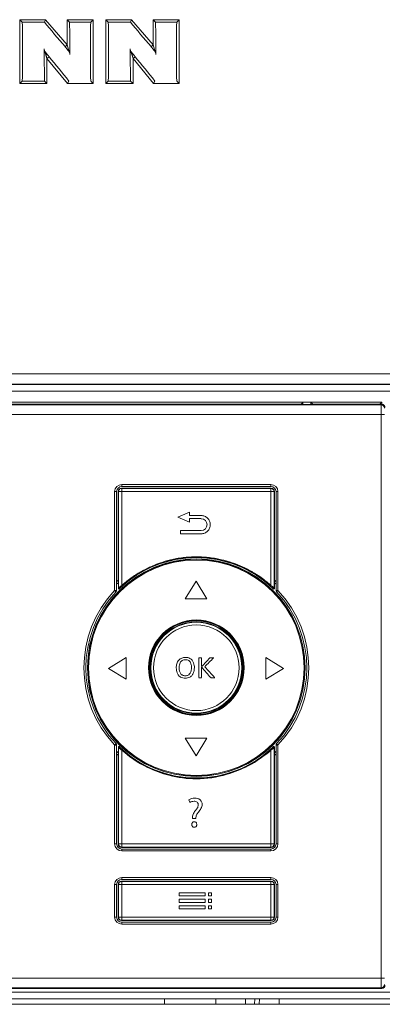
# Model space of a CAD drawing. Header units: millimetres. Extents: x 14365 to 105143, y -126377 to -22383.
# Tile 259 of 285: x 20429 to 20485, y -27335 to -27183. Entities that reach past the tile are written whole.
import ezdxf

# ---------------------------------------------------------------- set-up
doc = ezdxf.new("R2010")
doc.units = ezdxf.units.MM
doc.layers.add('UT_ZARIZENI - ZDROJ TEPLA', color=3, linetype='Continuous', lineweight=35)

msp = doc.modelspace()

# ---------------------------------------------------------------- linework, layer by layer
at = {"layer": 'UT_ZARIZENI - ZDROJ TEPLA', "lineweight": 13}
for p, q in [((20428.69, -27193.03), (20428.69, -27183.19)), ((20428.69, -27183.19), (20432.64, -27183.19)), ((20429.06, -27183.56), (20428.69, -27183.19)), ((20429.06, -27183.56), (20432.47, -27183.56)), ((20432.47, -27183.56), (20432.64, -27183.19)), ((20432.64, -27183.19), (20435.97, -27187.08)), ((20435.97, -27187.08), (20435.97, -27183.19)), ((20435.97, -27183.19), (20439.98, -27183.19)), ((20436.35, -27183.56), (20435.97, -27183.19)), ((20436.35, -27183.56), (20439.61, -27183.56)), ((20439.98, -27183.19), (20439.61, -27183.56)), ((20439.98, -27183.19), (20439.99, -27193.03)), ((20441.96, -27193.04), (20441.96, -27183.19)), ((20441.96, -27183.19), (20445.91, -27183.19)), ((20442.33, -27183.57), (20441.96, -27183.19)), ((20442.33, -27183.57), (20445.74, -27183.57)), ((20445.74, -27183.57), (20445.91, -27183.19)), ((20445.91, -27183.19), (20449.24, -27187.08)), ((20449.24, -27187.08), (20449.24, -27183.19)), ((20449.24, -27183.19), (20453.25, -27183.19)), ((20449.62, -27183.57), (20449.24, -27183.19)), ((20449.62, -27183.57), (20452.88, -27183.57)), ((20453.25, -27183.19), (20452.88, -27183.57)), ((20453.25, -27183.19), (20453.25, -27193.04)), ((20435.65, -27187.36), (20435.97, -27187.08)), ((20435.97, -27187.08), (20436.36, -27188.29)), ((20448.92, -27187.36), (20449.24, -27187.08)), ((20449.24, -27187.08), (20449.63, -27188.29)), ((20432.87, -27189.18), (20432.49, -27187.93)), ((20432.64, -27188.23), (20432.87, -27189.18)), ((20433.2, -27188.91), (20432.87, -27189.18)), ((20436.05, -27193.04), (20432.87, -27189.18)), ((20432.87, -27189.18), (20432.87, -27193.03)), ((20446.14, -27189.18), (20445.76, -27187.93)), ((20445.91, -27188.23), (20446.14, -27189.18)), ((20446.47, -27188.91), (20446.14, -27189.18)), ((20449.32, -27193.04), (20446.14, -27189.18)), ((20446.14, -27189.18), (20446.14, -27193.04)), ((20429.06, -27192.66), (20428.69, -27193.03)), ((20432.87, -27193.03), (20428.69, -27193.03)), ((20432.5, -27192.66), (20429.06, -27192.66)), ((20432.5, -27192.66), (20432.87, -27193.03)), ((20436.23, -27192.66), (20436.05, -27193.04)), ((20439.99, -27193.03), (20436.05, -27193.04)), ((20439.62, -27192.66), (20439.99, -27193.03)), ((20442.33, -27192.66), (20441.96, -27193.04)), ((20446.14, -27193.04), (20441.96, -27193.04)), ((20445.77, -27192.66), (20442.33, -27192.66)), ((20445.77, -27192.66), (20446.14, -27193.04)), ((20449.5, -27192.66), (20449.32, -27193.04)), ((20453.25, -27193.04), (20449.32, -27193.04)), ((20452.89, -27192.66), (20453.25, -27193.04)), ((20181.76, -27237.87), (20628.16, -27237.87)), ((20628.14, -27239.47), (20181.78, -27239.47)), ((20565.66, -27239.56), (20244.26, -27239.56)), ((20244.26, -27240.56), (20565.66, -27240.56)), ((20484.52, -27242.27), (20405.56, -27242.27)), ((20472.08, -27242.56), (20472.36, -27242.28)), ((20472.35, -27242.61), (20472.36, -27242.28)), ((20472.36, -27242.28), (20473.58, -27242.28)), ((20473.58, -27242.28), (20473.6, -27242.61)), ((20473.58, -27242.28), (20473.87, -27242.56)), ((20484.52, -27242.27), (20484.23, -27242.56)), ((20484.52, -27242.61), (20484.52, -27242.27)), ((20325.4, -27242.69), (20484.44, -27242.69)), ((20484.52, -27242.61), (20405.56, -27242.61)), ((20405.86, -27242.56), (20472.08, -27242.56)), ((20472.08, -27242.56), (20472.08, -27242.61)), ((20473.87, -27242.61), (20473.87, -27242.56)), ((20473.87, -27242.56), (20484.23, -27242.56)), ((20484.23, -27242.56), (20484.23, -27242.61)), ((20484.44, -27242.69), (20484.52, -27242.61)), ((20484.52, -27242.61), (20484.52, -27242.61)), ((20484.43, -27244.19), (20325.42, -27244.19)), ((20484.43, -27331.23), (20484.43, -27244.19)), ((20443.31, -27271.37), (20443.31, -27256.09)), ((20443.61, -27256.09), (20443.61, -27271.37)), ((20443.87, -27256.05), (20443.91, -27256.08)), ((20443.87, -27256.05), (20443.87, -27269.75)), ((20443.91, -27256.08), (20443.91, -27270.96)), ((20444.41, -27255.58), (20444.37, -27255.55)), ((20467.45, -27255.55), (20444.37, -27255.55)), ((20467.42, -27255.58), (20444.4, -27255.58)), ((20444.41, -27254.99), (20467.41, -27254.99)), ((20467.41, -27255.29), (20444.41, -27255.29)), ((20467.42, -27256.08), (20444.41, -27256.08)), ((20444.41, -27256.08), (20444.41, -27270.58)), ((20458.89, -27255.58), (20458.89, -27255.58)), ((20458.97, -27255.58), (20458.97, -27255.58)), ((20459.92, -27255.58), (20459.92, -27255.58)), ((20459.99, -27255.58), (20459.99, -27255.58)), ((20467.45, -27255.55), (20467.42, -27255.58)), ((20467.42, -27270.58), (20467.42, -27256.08)), ((20467.92, -27256.08), (20467.95, -27256.05)), ((20467.92, -27270.96), (20467.92, -27256.08)), ((20467.95, -27269.75), (20467.95, -27256.05)), ((20468.21, -27271.37), (20468.21, -27256.09)), ((20468.51, -27256.09), (20468.51, -27271.37)), ((20453.06, -27260.02), (20454.85, -27259.24)), ((20454.85, -27260.8), (20453.06, -27260.02)), ((20454.85, -27259.24), (20454.85, -27259.78)), ((20454.85, -27259.78), (20456.65, -27259.78)), ((20456.65, -27260.26), (20454.85, -27260.26)), ((20454.85, -27260.26), (20454.85, -27260.8)), ((20453.49, -27262.11), (20456.65, -27262.11)), ((20453.49, -27262.59), (20453.49, -27262.11)), ((20456.65, -27262.59), (20453.49, -27262.59)), ((20458.89, -27266.81), (20458.89, -27266.81)), ((20458.97, -27266.82), (20458.97, -27266.82)), ((20459.92, -27267.03), (20459.92, -27267.03)), ((20459.99, -27267.05), (20459.99, -27267.05)), ((20443.88, -27269.75), (20443.87, -27269.75)), ((20443.88, -27271.03), (20443.88, -27269.75)), ((20467.95, -27269.75), (20467.95, -27271.03)), ((20467.95, -27269.75), (20467.95, -27269.75)), ((20443.91, -27270.96), (20443.88, -27271.03)), ((20454.18, -27272.62), (20455.86, -27269.91)), ((20455.86, -27269.91), (20457.53, -27272.62)), ((20467.95, -27271.03), (20467.92, -27270.96)), ((20457.53, -27272.62), (20454.18, -27272.62)), ((20442.59, -27273.14), (20442.59, -27273.14)), ((20469.24, -27273.14), (20469.24, -27273.14)), ((20441.28, -27275.14), (20441.28, -27275.14)), ((20470.55, -27275.14), (20470.55, -27275.14)), ((20442.37, -27283.39), (20445.08, -27281.72)), ((20445.08, -27281.72), (20445.08, -27285.06)), ((20466.63, -27281.72), (20469.34, -27283.39)), ((20466.63, -27285.06), (20466.63, -27281.72)), ((20445.08, -27285.06), (20442.37, -27283.39)), ((20469.34, -27283.39), (20466.63, -27285.06)), ((20441.28, -27291.45), (20441.28, -27291.45)), ((20470.55, -27291.45), (20470.55, -27291.45)), ((20442.59, -27293.45), (20442.59, -27293.45)), ((20469.24, -27293.45), (20469.24, -27293.45)), ((20443.31, -27310.49), (20443.31, -27295.22)), ((20443.61, -27295.22), (20443.61, -27310.49)), ((20443.88, -27295.56), (20443.91, -27295.63)), ((20443.88, -27295.56), (20443.88, -27296.83)), ((20443.91, -27295.63), (20443.91, -27310.51)), ((20454.18, -27294.17), (20457.53, -27294.17)), ((20455.86, -27296.88), (20454.18, -27294.17)), ((20457.53, -27294.17), (20455.86, -27296.88)), ((20467.78, -27295.49), (20467.75, -27295.56)), ((20467.92, -27295.63), (20467.95, -27295.56)), ((20467.92, -27310.51), (20467.92, -27295.63)), ((20467.95, -27296.83), (20467.95, -27295.56)), ((20468.21, -27310.49), (20468.21, -27295.22)), ((20468.51, -27295.22), (20468.51, -27310.49)), ((20443.87, -27296.83), (20443.88, -27296.83)), ((20443.87, -27296.83), (20443.87, -27310.54)), ((20444.41, -27296.01), (20444.41, -27310.51)), ((20467.42, -27310.51), (20467.42, -27296.01)), ((20467.95, -27310.54), (20467.95, -27296.83)), ((20467.95, -27296.83), (20467.95, -27296.83)), ((20458.89, -27299.78), (20458.89, -27299.78)), ((20458.97, -27299.77), (20458.97, -27299.77)), ((20459.92, -27299.56), (20459.92, -27299.56)), ((20459.99, -27299.54), (20459.99, -27299.54)), ((20454.9, -27304.11), (20454.74, -27303.69)), ((20455.85, -27306.55), (20455.33, -27306.55)), ((20443.91, -27310.51), (20443.87, -27310.54)), ((20444.41, -27310.51), (20467.42, -27310.51)), ((20467.95, -27310.54), (20467.92, -27310.51)), ((20444.37, -27311.04), (20467.45, -27311.04)), ((20444.4, -27311.01), (20467.42, -27311.01)), ((20444.41, -27311.29), (20467.41, -27311.29)), ((20467.41, -27311.59), (20444.41, -27311.59)), ((20467.45, -27311.04), (20467.42, -27311.01)), ((20443.31, -27321.79), (20443.31, -27316.79)), ((20443.61, -27316.79), (20443.61, -27321.79)), ((20443.87, -27316.75), (20443.91, -27316.78)), ((20443.87, -27316.75), (20443.87, -27321.83)), ((20443.91, -27316.78), (20443.91, -27321.8)), ((20467.45, -27316.25), (20444.37, -27316.25)), ((20444.37, -27316.25), (20444.41, -27316.28)), ((20467.43, -27316.28), (20444.4, -27316.28)), ((20444.41, -27315.69), (20467.41, -27315.69)), ((20467.41, -27315.99), (20444.41, -27315.99)), ((20444.41, -27316.78), (20444.41, -27321.8)), ((20467.42, -27316.78), (20444.41, -27316.78)), ((20467.42, -27321.8), (20467.42, -27316.78)), ((20467.95, -27316.75), (20467.92, -27316.78)), ((20467.92, -27321.8), (20467.92, -27316.78)), ((20467.95, -27321.83), (20467.95, -27316.75)), ((20468.21, -27321.79), (20468.21, -27316.79)), ((20468.51, -27316.79), (20468.51, -27321.79)), ((20453.27, -27318.52), (20453.27, -27318.04)), ((20453.27, -27318.04), (20457.27, -27318.04)), ((20457.27, -27318.04), (20457.27, -27318.52)), ((20457.77, -27318.52), (20457.77, -27318.04)), ((20457.77, -27318.04), (20458.27, -27318.04)), ((20458.27, -27318.04), (20458.27, -27318.52)), ((20457.27, -27318.52), (20453.27, -27318.52)), ((20453.27, -27319.53), (20453.27, -27319.05)), ((20453.27, -27319.05), (20457.27, -27319.05)), ((20457.27, -27319.53), (20453.27, -27319.53)), ((20457.27, -27319.05), (20457.27, -27319.53)), ((20458.27, -27318.52), (20457.77, -27318.52)), ((20457.77, -27319.53), (20457.77, -27319.05)), ((20457.77, -27319.05), (20458.27, -27319.05)), ((20458.27, -27319.53), (20457.77, -27319.53)), ((20458.27, -27319.05), (20458.27, -27319.53)), ((20453.27, -27320.52), (20453.27, -27320.04)), ((20453.27, -27320.04), (20457.27, -27320.04)), ((20457.27, -27320.52), (20453.27, -27320.52)), ((20457.27, -27320.04), (20457.27, -27320.52)), ((20457.77, -27320.52), (20457.77, -27320.04)), ((20457.77, -27320.04), (20458.27, -27320.04)), ((20458.27, -27320.52), (20457.77, -27320.52)), ((20458.27, -27320.04), (20458.27, -27320.52)), ((20443.91, -27321.8), (20443.87, -27321.83)), ((20444.37, -27322.33), (20444.41, -27322.3)), ((20444.37, -27322.33), (20467.45, -27322.33)), ((20444.41, -27321.8), (20467.42, -27321.8)), ((20444.41, -27322.3), (20467.42, -27322.3)), ((20444.41, -27322.59), (20467.41, -27322.59)), ((20467.41, -27322.89), (20444.41, -27322.89)), ((20467.45, -27322.33), (20467.42, -27322.3)), ((20467.89, -27321.98), (20467.89, -27321.98)), ((20467.95, -27321.83), (20467.92, -27321.8)), ((20325.42, -27331.23), (20484.43, -27331.23)), ((20565.66, -27333.42), (20244.26, -27333.42)), ((20484.52, -27332.81), (20325.32, -27332.81)), ((20484.44, -27332.73), (20325.4, -27332.73)), ((20484.52, -27332.81), (20484.44, -27332.73)), ((20244.26, -27334.42), (20565.66, -27334.42)), ((20451.01, -27335.27), (20451, -27334.42)), ((20458.91, -27334.42), (20458.9, -27335.27)), ((20463.5, -27334.42), (20463.52, -27335.27)), ((20464.92, -27334.42), (20464.9, -27335.27)), ((20465.64, -27334.42), (20465.63, -27335.27)), ((20468.71, -27334.42), (20468.68, -27335.27)), ((20627.92, -27335.27), (20181.96, -27335.27))]:
    msp.add_line(p, q, dxfattribs=at)
for radius in [16.8, 16.75, 16.64, 7.38, 7.3, 7.24, 7.1, 7.02, 6.61]:
    msp.add_circle((20455.91, -27283.29), radius, dxfattribs=at)
for centre, radius, start, end in [((20484.44, -27243.19), 0.5, 0.0102, 90), ((20444.41, -27256.09), 1.1, 90, 180), ((20444.41, -27256.09), 0.8, 90, 180), ((20467.41, -27256.09), 1.1, 0, 90), ((20467.41, -27256.09), 0.8, 0, 90), ((20456.65, -27261.19), 0.924, 0.0567, 89.9411), ((20456.65, -27261.18), 0.924, 270.0603, 359.9419), ((20455.91, -27283.29), 17.01, 45.7588, 134.241), ((20455.91, -27283.29), 17.05, 47.846, 132.154), ((20455.91, -27283.25), 18.08, 131.7436, 132.8566), ((20455.91, -27283.25), 18.08, 47.1431, 48.2564), ((20455.91, -27283.29), 17.82, 132.5064, 133.6581), ((20455.91, -27283.29), 17.82, 46.3416, 47.4935), ((20455.91, -27283.29), 17.35, 136.5708, 223.4292), ((20455.91, -27283.29), 17.05, 136.5708, 223.4292), ((20443.31, -27271.37), 0.3, 316.5708, 0), ((20468.51, -27271.37), 0.3, 180, 223.4292), ((20455.91, -27283.29), 17.05, 316.5708, 43.4292), ((20455.91, -27283.29), 17.35, 316.5708, 43.4292), ((20443.31, -27295.22), 0.3, 0, 43.4292), ((20455.91, -27283.3), 17.01, 225.7588, 314.2412), ((20468.51, -27295.22), 0.3, 136.5708, 180), ((20455.91, -27283.29), 17.82, 226.3419, 227.4936), ((20455.91, -27283.34), 18.08, 227.1434, 228.2564), ((20455.91, -27283.29), 17.82, 312.5065, 313.6584), ((20455.91, -27283.34), 18.08, 311.7436, 312.8569), ((20444.41, -27310.49), 1.1, 180, 270), ((20444.41, -27310.49), 0.8, 180, 270), ((20467.41, -27310.49), 1.1, 270, 0), ((20467.41, -27310.49), 0.8, 270, 0), ((20444.41, -27316.79), 1.1, 90, 180), ((20444.41, -27316.79), 0.8, 90, 180), ((20467.41, -27316.79), 1.1, 0, 90), ((20467.41, -27316.79), 0.8, 0, 90), ((20444.41, -27321.79), 1.1, 180, 270), ((20444.41, -27321.79), 0.8, 180, 270), ((20467.41, -27321.79), 1.1, 270, 0), ((20467.41, -27321.79), 0.8, 270, 0), ((20484.44, -27332.23), 0.5, 270, 359.9898)]:
    msp.add_arc(centre, radius, start, end, dxfattribs=at)
for centre, major_axis, ratio, start_param, end_param in [((20415.18, -27188.11), (0, -52), 0.267949, 1.483228, 1.658346), ((20454.65, -27188.11), (-47.14, 51.16), 0.197177, 1.30352, 1.376542), ((20422.47, -27188.11), (0, 52), 0.267949, 4.703936, 4.799939), ((20453.28, -27188.11), (0.04, -52), 0.263862, 4.624642, 4.799768), ((20428.45, -27188.11), (0, -52), 0.267949, 1.483228, 1.658346), ((20467.92, -27188.11), (-47.14, 51.16), 0.197177, 1.30352, 1.376542), ((20435.74, -27188.11), (0, 52), 0.267949, 4.703936, 4.799939), ((20466.55, -27188.11), (0.04, -52), 0.263862, 4.624642, 4.799768), ((20446.38, -27188.11), (0, -52), 0.267949, 4.703898, 4.799962), ((20459.65, -27188.11), (0, -52), 0.267949, 4.703898, 4.799962), ((20414.48, -27188.11), (-45.41, 51.2), 0.200559, 4.520951, 4.534076), ((20414.48, -27188.11), (-45.41, 51.2), 0.200577, 4.448728, 4.520936), ((20427.75, -27188.11), (-45.41, 51.2), 0.200559, 4.520951, 4.534076), ((20427.75, -27188.11), (-45.41, 51.2), 0.200577, 4.448728, 4.520936), ((20484.52, -27243.11), (0.354, 0.354), 0.999822, 5.497876, 7.068495), ((20484.43, -27244.19), (0.5, 0), 0.00001, 6.086984, 7.853981), ((20443.31, -27256.09), (0.3, 0), 0.00001, 0.038419, 1.590019), ((20444.37, -27256.05), (0.354, -0.354), 0.999695, 2.356402, 3.926809), ((20444.41, -27256.08), (-0.5, 0), 0.00001, 4.685104, 6.211256), ((20444.41, -27254.99), (0, -0.3), 0.00001, 6.282922, 7.85385), ((20467.41, -27254.99), (0, -0.3), 0.00001, 6.282922, 7.85385), ((20467.42, -27256.08), (0, 0.5), 0.00001, 4.712255, 6.282894), ((20467.42, -27256.08), (0.5, 0), 0.00001, 6.090961, 7.853981), ((20467.45, -27256.05), (0.354, 0.354), 0.999695, 5.49794, 7.068394), ((20468.51, -27256.09), (-0.3, 0), 0.00001, 4.681894, 6.222312), ((20443.98, -27271.03), (0.0388, 0.0922), 0.998999, 1.968012, 4.311524), ((20444.01, -27270.96), (-0.1, 0), 0.999308, 0, 2.338118), ((20444.41, -27270.58), (0.0671, -0.0741), 0.00001, 0.018376, 1.570796), ((20467.42, -27270.58), (-0.0671, -0.0741), 0.00001, 0.018654, 1.571399), ((20467.82, -27270.96), (-0.0695, -0.0719), 0.999308, 0, 2.338118), ((20467.85, -27271.03), (-0.0392, 0.092), 0.998999, 1.966612, 4.309357), ((20443.31, -27271.37), (0.3, 0), 0.00001, 0.038419, 1.590019), ((20443.31, -27271.37), (0.218, -0.206), 0.00001, 0.001094, 1.570796), ((20468.51, -27271.37), (-0.3, 0), 0.00001, 4.681894, 6.222312), ((20468.51, -27271.37), (-0.218, -0.206), 0.00001, 6.282819, 7.8538), ((20455.91, -27281.77), (34.97, 0), 0.00001, 1.547342, 1.559378), ((20456.31, -27283.29), (0, 35), 0.00001, 4.668859, 4.755984), ((20456.31, -27283.29), (0, 35.35), 0.00001, 4.669291, 4.755553), ((20456.25, -27283.61), (24.14, 25.34), 0.00001, 4.732427, 4.785131), ((20456.73, -27283.29), (0, -34.99), 0.00001, 1.576262, 1.614398), ((20456.48, -27283.86), (-24.74, -24.74), 0.00001, 1.600366, 1.655581), ((20455.91, -27281.77), (34.97, 0), 0.00001, 1.494207, 1.510853), ((20456.73, -27283.29), (0, -34.99), 0.00001, 1.527256, 1.573486), ((20456.43, -27282.85), (-22.96, 26.41), 0.00001, 4.637832, 4.699126), ((20456.43, -27282.85), (-23.19, 26.68), 0.00001, 4.638574, 4.699258), ((20456.72, -27282.57), (23.36, -26.04), 0.00001, 1.484574, 1.549395), ((20455.91, -27284.82), (-34.97, 0), 0.00001, 4.689062, 4.701022), ((20455.91, -27284.82), (-34.97, 0), 0.00001, 4.631212, 4.648286), ((20443.31, -27295.22), (0.218, 0.206), 0.00001, 4.712389, 6.283885), ((20443.31, -27295.22), (0.3, 0), 0.00001, 6.269875, 7.853981), ((20443.98, -27295.56), (-0.0391, 0.0921), 0.998998, 5.109869, 7.452267), ((20444.01, -27295.63), (0.0694, 0.0719), 0.999307, 0, 2.338016), ((20467.82, -27295.63), (0.1, 0), 0.999308, 0, 2.338118), ((20467.85, -27295.56), (0.0389, 0.0922), 0.998999, 5.112101, 7.454408), ((20468.51, -27295.22), (-0.3, 0), 0.00001, 4.712389, 6.235581), ((20468.51, -27295.22), (-0.218, 0.206), 0.00001, 4.711695, 6.2818), ((20444.41, -27296.01), (0.0671, 0.0741), 0.00001, 4.712264, 6.26549), ((20467.42, -27296.01), (-0.0671, 0.0741), 0.00001, 4.712314, 6.265576), ((20443.31, -27310.49), (0.3, 0), 0.00001, 6.269875, 7.853981), ((20444.37, -27310.54), (0.354, 0.354), 0.999695, 2.356334, 3.926789), ((20444.41, -27310.51), (-0.5, 0), 0.00001, 4.712388, 6.217375), ((20467.42, -27310.51), (0.5, 0), 0.00001, 0.161623, 1.643733), ((20467.42, -27310.51), (0, -0.5), 0.00001, 0.017899, 1.571019), ((20467.45, -27310.54), (0.354, -0.354), 0.999695, 5.497976, 7.068423), ((20468.51, -27310.49), (-0.3, 0), 0.00001, 4.712389, 6.235581), ((20444.41, -27311.59), (0, 0.3), 0.00001, 4.712389, 6.28323), ((20467.41, -27311.59), (0, 0.3), 0.00001, 4.712389, 6.28323), ((20443.31, -27316.79), (0.3, 0), 0.00001, 0.038419, 1.590019), ((20444.37, -27316.75), (0.354, -0.354), 0.999695, 2.356402, 3.926809), ((20444.41, -27316.78), (-0.5, 0), 0.00001, 4.597927, 6.042978), ((20444.41, -27315.69), (0, -0.3), 0.00001, 0.000278, 1.570935), ((20444.41, -27316.78), (0, 0.5), 0.00001, 4.712265, 6.265486), ((20467.41, -27315.69), (0, -0.3), 0.00001, 0.000278, 1.570935), ((20467.42, -27316.78), (0.5, 0), 0.00001, 0.02655, 1.575345), ((20467.45, -27316.75), (0.354, 0.354), 0.999695, 5.497937, 7.068394), ((20468.51, -27316.79), (-0.3, 0), 0.00001, 4.712389, 6.235581), ((20443.31, -27321.79), (0.3, 0), 0.00001, 0.038419, 1.590019), ((20444.37, -27321.83), (0.354, 0.354), 0.999695, 2.356396, 3.926809), ((20444.41, -27321.8), (0, -0.5), 0.000022, 4.712388, 6.265777), ((20444.41, -27322.89), (0, 0.3), 0.00001, 4.712389, 6.28431), ((20467.42, -27321.8), (0.5, 0), 0.00001, 0.071929, 1.598087), ((20467.41, -27322.89), (0, 0.3), 0.00001, 4.712389, 6.28431), ((20467.42, -27321.8), (0, -0.5), 0.00001, 0.018144, 1.571142), ((20467.45, -27321.83), (0.354, -0.354), 0.999695, 5.497976, 7.068425), ((20468.51, -27321.79), (-0.3, 0), 0.00001, 4.712389, 6.235581), ((20484.43, -27331.23), (0.5, 0), 0.00001, 6.086984, 7.853981), ((20484.52, -27332.31), (0.354, -0.354), 0.999822, 5.497876, 7.068495)]:
    msp.add_ellipse(centre, major_axis=major_axis, ratio=ratio, start_param=start_param, end_param=end_param, dxfattribs=at)
for points, knots in [([(20432.44, -27187.67), (20432.45, -27187.75), (20432.46, -27187.82), (20432.49, -27187.95), (20432.51, -27188.03), (20432.56, -27188.11)], [-0.0727436, -0.0727436, -0.0727436, -0.0727436, -0.02963979, -0.02963979, -0.000001, -0.000001, -0.000001, -0.000001]), ([(20436.28, -27188.11), (20436.23, -27188.03), (20436.19, -27188), (20435.86, -27187.61), (20435.76, -27187.48), (20435.65, -27187.36)], [-0.154109, -0.154109, -0.154109, -0.154109, -0.0491904, -0.0491904, 0, 0, 0, 0]), ([(20445.71, -27187.67), (20445.72, -27187.75), (20445.73, -27187.83), (20445.76, -27187.95), (20445.78, -27188.03), (20445.83, -27188.11)], [-0.0727436, -0.0727436, -0.0727436, -0.0727436, -0.02963979, -0.02963979, -0.000001, -0.000001, -0.000001, -0.000001]), ([(20449.55, -27188.11), (20449.5, -27188.04), (20449.46, -27188), (20449.13, -27187.61), (20449.03, -27187.48), (20448.92, -27187.36)], [-0.1541091, -0.1541091, -0.1541091, -0.1541091, -0.0491904, -0.0491904, 0, 0, 0, 0]), ([(20432.56, -27188.11), (20432.57, -27188.13), (20432.59, -27188.15), (20432.61, -27188.19), (20432.63, -27188.21), (20432.64, -27188.23)], [-0.01416974, -0.01416974, -0.01416974, -0.01416974, -0.00708783, -0.00708783, -0.00000218, -0.00000218, -0.00000218, -0.00000218]), ([(20436.4, -27188.55), (20436.4, -27188.47), (20436.39, -27188.4), (20436.35, -27188.25), (20436.32, -27188.18), (20436.28, -27188.11)], [-0.04651808, -0.04651808, -0.04651808, -0.04651808, -0.02329044, -0.02329044, -0.00000161, -0.00000161, -0.00000161, -0.00000161]), ([(20445.83, -27188.11), (20445.84, -27188.13), (20445.86, -27188.15), (20445.88, -27188.19), (20445.9, -27188.21), (20445.91, -27188.23)], [-0.01416974, -0.01416974, -0.01416974, -0.01416974, -0.00708783, -0.00708783, -0.00000218, -0.00000218, -0.00000218, -0.00000218]), ([(20449.67, -27188.55), (20449.67, -27188.48), (20449.66, -27188.4), (20449.62, -27188.25), (20449.59, -27188.18), (20449.55, -27188.11)], [-0.04651808, -0.04651808, -0.04651808, -0.04651808, -0.02329044, -0.02329044, -0.00000161, -0.00000161, -0.00000161, -0.00000161]), ([(20484.43, -27244.19), (20484.43, -27243.9), (20484.43, -27243.56), (20484.43, -27243.25), (20484.43, -27243.21), (20484.43, -27243.17), (20484.44, -27243.13), (20484.44, -27242.88), (20484.44, -27242.69), (20484.44, -27242.69)], [0, 0, 0, 0, 0.5, 0.5, 0.5, 0.565586, 0.565586, 0.565586, 1, 1, 1, 1]), ([(20444.4, -27255.58), (20444.4, -27255.58), (20444.4, -27255.58), (20444.4, -27255.58), (20444.39, -27255.58), (20444.35, -27255.58), (20444.31, -27255.59), (20444.27, -27255.6), (20444.23, -27255.61), (20444.21, -27255.62), (20444.18, -27255.63), (20444.08, -27255.7), (20444.05, -27255.73), (20444, -27255.78), (20443.91, -27255.91), (20443.91, -27256.08)], [0, 0, 0, 0, 0.024056, 0.024056, 0.024056, 0.137893, 0.137893, 0.137893, 0.25, 0.25, 0.25, 0.5, 0.5, 0.5, 1, 1, 1, 1]), ([(20444.41, -27256.08), (20444.41, -27256), (20444.41, -27255.93), (20444.41, -27255.87), (20444.41, -27255.81), (20444.41, -27255.79), (20444.41, -27255.73), (20444.41, -27255.67), (20444.41, -27255.65), (20444.41, -27255.62), (20444.41, -27255.62), (20444.41, -27255.62), (20444.41, -27255.62), (20444.41, -27255.6), (20444.41, -27255.6), (20444.41, -27255.59), (20444.41, -27255.59), (20444.41, -27255.58), (20444.41, -27255.58), (20444.41, -27255.58), (20444.41, -27255.58), (20444.41, -27255.58)], [0, 0, 0, 0, 0.25, 0.25, 0.25, 0.5, 0.5, 0.5, 0.75, 0.75, 0.75, 0.7619174, 0.7619174, 0.7619174, 0.875, 0.875, 0.875, 0.9241415, 0.9241415, 0.9241415, 0.9620708, 0.9620708, 0.9620708, 0.9620708]), ([(20467.92, -27256.08), (20467.92, -27255.99), (20467.9, -27255.91), (20467.87, -27255.85), (20467.84, -27255.79), (20467.82, -27255.77), (20467.78, -27255.73), (20467.68, -27255.63), (20467.55, -27255.58), (20467.42, -27255.58)], [0, 0, 0, 0, 0.25, 0.25, 0.25, 0.5, 0.5, 0.5, 0.9999999, 0.9999999, 0.9999999, 0.9999999]), ([(20467.42, -27270.58), (20467.41, -27270.56), (20467.39, -27270.54), (20467.36, -27270.52), (20467.3, -27270.46), (20467.21, -27270.39), (20467.1, -27270.29), (20467.02, -27270.22), (20466.91, -27270.13), (20466.79, -27270.03), (20466.43, -27269.74), (20465.91, -27269.34), (20465.19, -27268.88), (20465.01, -27268.76), (20464.81, -27268.64), (20464.6, -27268.52), (20464.39, -27268.4), (20464.3, -27268.35), (20464.17, -27268.28), (20463.91, -27268.14), (20463.65, -27268), (20463.4, -27267.88), (20462.89, -27267.64), (20462.41, -27267.43), (20461.96, -27267.26), (20461.73, -27267.18), (20461.51, -27267.1), (20461.31, -27267.03), (20461.1, -27266.96), (20460.98, -27266.93), (20460.8, -27266.87), (20460.43, -27266.76), (20459.97, -27266.63), (20459.4, -27266.51), (20459.11, -27266.45), (20458.8, -27266.39), (20458.46, -27266.34), (20458.12, -27266.29), (20457.73, -27266.24), (20457.48, -27266.22), (20456.97, -27266.17), (20456.46, -27266.14), (20455.94, -27266.14), (20455.42, -27266.14), (20454.89, -27266.16), (20454.36, -27266.22), (20454.1, -27266.24), (20453.72, -27266.29), (20453.37, -27266.34), (20453.03, -27266.39), (20452.71, -27266.45), (20452.4, -27266.52), (20451.16, -27266.78), (20450.2, -27267.12), (20449.48, -27267.42), (20449.3, -27267.49), (20449.14, -27267.56), (20448.98, -27267.63), (20448.83, -27267.69), (20448.58, -27267.81), (20448.36, -27267.92), (20447.91, -27268.14), (20447.44, -27268.39), (20446.96, -27268.68), (20446.47, -27268.97), (20445.88, -27269.38), (20445.45, -27269.71), (20445.01, -27270.05), (20444.67, -27270.34), (20444.41, -27270.58)], [0, 0, 0, 0, 0.013587, 0.013587, 0.013587, 0.04144, 0.04144, 0.04144, 0.06233, 0.06233, 0.06233, 0.125, 0.125, 0.125, 0.140625, 0.140625, 0.140625, 0.15625, 0.15625, 0.15625, 0.1875, 0.1875, 0.1875, 0.25, 0.25, 0.25, 0.28125, 0.28125, 0.28125, 0.3125, 0.3125, 0.3125, 0.375, 0.375, 0.375, 0.40625, 0.40625, 0.40625, 0.4375, 0.4375, 0.4375, 0.5, 0.5, 0.5, 0.5625, 0.5625, 0.5625, 0.59375, 0.59375, 0.59375, 0.625, 0.625, 0.625, 0.75, 0.75, 0.75, 0.78125, 0.78125, 0.78125, 0.8125, 0.8125, 0.8125, 0.875, 0.875, 0.875, 0.9375, 0.9375, 0.9375, 1, 1, 1, 1]), ([(20444.41, -27270.58), (20444.35, -27270.62), (20444.29, -27270.66), (20444.24, -27270.7), (20444.15, -27270.76), (20444.08, -27270.82), (20444.01, -27270.87), (20444, -27270.88), (20443.99, -27270.89), (20443.99, -27270.89), (20443.98, -27270.9), (20443.97, -27270.91), (20443.96, -27270.91), (20443.95, -27270.92), (20443.94, -27270.93), (20443.94, -27270.93), (20443.92, -27270.95), (20443.91, -27270.96), (20443.91, -27270.96)], [0.0000001, 0.0000001, 0.0000001, 0.0000001, 0.25, 0.25, 0.25, 0.625, 0.625, 0.625, 0.6875, 0.6875, 0.6875, 0.75, 0.75, 0.75, 0.8125, 0.8125, 0.8125, 1, 1, 1, 1]), ([(20444.47, -27270.65), (20444.43, -27270.69), (20444.38, -27270.73), (20444.34, -27270.77), (20444.27, -27270.84), (20444.21, -27270.9), (20444.16, -27270.94), (20444.15, -27270.95), (20444.15, -27270.96), (20444.14, -27270.97), (20444.13, -27270.97), (20444.12, -27270.98), (20444.12, -27270.99), (20444.11, -27270.99), (20444.11, -27271), (20444.1, -27271), (20444.08, -27271.02), (20444.08, -27271.03), (20444.08, -27271.03)], [0, 0, 0, 0, 0.239146, 0.239146, 0.239146, 0.612385, 0.612385, 0.612385, 0.676105, 0.676105, 0.676105, 0.740208, 0.740208, 0.740208, 0.804673, 0.804673, 0.804673, 1, 1, 1, 1]), ([(20467.75, -27271.03), (20467.75, -27271.03), (20467.75, -27271.03), (20467.74, -27271.02), (20467.73, -27271.01), (20467.72, -27271), (20467.71, -27270.99), (20467.7, -27270.98), (20467.7, -27270.97), (20467.69, -27270.97), (20467.67, -27270.94), (20467.64, -27270.92), (20467.61, -27270.89), (20467.6, -27270.87), (20467.58, -27270.85), (20467.55, -27270.83), (20467.53, -27270.82), (20467.51, -27270.8), (20467.49, -27270.77), (20467.45, -27270.74), (20467.4, -27270.69), (20467.36, -27270.65)], [0, 0, 0, 0, 0.128044, 0.128044, 0.128044, 0.248418, 0.248418, 0.248418, 0.308067, 0.308067, 0.308067, 0.495133, 0.495133, 0.495133, 0.628295, 0.628295, 0.628295, 0.758152, 0.758152, 0.758152, 1, 1, 1, 1]), ([(20467.92, -27270.96), (20467.92, -27270.96), (20467.92, -27270.96), (20467.91, -27270.95), (20467.9, -27270.94), (20467.89, -27270.93), (20467.88, -27270.92), (20467.87, -27270.92), (20467.87, -27270.92), (20467.87, -27270.92), (20467.86, -27270.91), (20467.85, -27270.9), (20467.84, -27270.89), (20467.82, -27270.87), (20467.78, -27270.84), (20467.76, -27270.83), (20467.75, -27270.82), (20467.75, -27270.82), (20467.75, -27270.82), (20467.73, -27270.8), (20467.7, -27270.78), (20467.67, -27270.76), (20467.65, -27270.74), (20467.62, -27270.72), (20467.59, -27270.7), (20467.54, -27270.66), (20467.49, -27270.62), (20467.42, -27270.58)], [0, 0, 0, 0, 0.146864, 0.146864, 0.146864, 0.25, 0.25, 0.25, 0.277164, 0.277164, 0.277164, 0.337088, 0.337088, 0.337088, 0.5, 0.5, 0.5, 0.52965, 0.52965, 0.52965, 0.686682, 0.686682, 0.686682, 0.807692, 0.807692, 0.807692, 1, 1, 1, 1]), ([(20453.21, -27282.1), (20453.28, -27282.03), (20453.35, -27281.97), (20453.5, -27281.86), (20453.59, -27281.82), (20453.85, -27281.72), (20454.04, -27281.69), (20454.23, -27281.69)], [0, 0, 0, 0, 0.0279402, 0.0279402, 0.0561342, 0.0561342, 0.1126069, 0.1126069, 0.1126069, 0.1126069]), ([(20454.23, -27281.69), (20454.35, -27281.69), (20454.47, -27281.7), (20454.7, -27281.75), (20454.81, -27281.79), (20455.08, -27281.93), (20455.19, -27282.03), (20455.36, -27282.23), (20455.43, -27282.37), (20455.59, -27282.79), (20455.61, -27283.08), (20455.61, -27283.26)], [0, 0, 0, 0, 0.035429, 0.035429, 0.0709811, 0.0709811, 0.1276189, 0.1276189, 0.2033655, 0.2033655, 0.3533993, 0.3533993, 0.3533993, 0.3533993]), ([(20452.82, -27283.31), (20452.82, -27283.09), (20452.84, -27282.87), (20452.94, -27282.56), (20452.98, -27282.46), (20453.08, -27282.26), (20453.14, -27282.18), (20453.21, -27282.1)], [0, 0, 0, 0, 0.0657952, 0.0657952, 0.0979499, 0.0979499, 0.1299644, 0.1299644, 0.1299644, 0.1299644]), ([(20454.2, -27284.89), (20454.07, -27284.89), (20453.95, -27284.88), (20453.67, -27284.82), (20453.56, -27284.77), (20453.32, -27284.64), (20453.22, -27284.54), (20453.08, -27284.37), (20453, -27284.25), (20452.89, -27283.95), (20452.87, -27283.82), (20452.83, -27283.57), (20452.82, -27283.44), (20452.82, -27283.31)], [0, 0, 0, 0, 0.037345, 0.037345, 0.0844765, 0.0844765, 0.175602, 0.175602, 0.2613221, 0.2613221, 0.3182586, 0.3182586, 0.3751872, 0.3751872, 0.3751872, 0.3751872]), ([(20454.24, -27282.04), (20454.14, -27282.04), (20454.05, -27282.05), (20453.85, -27282.1), (20453.77, -27282.14), (20453.65, -27282.21), (20453.57, -27282.28), (20453.44, -27282.45), (20453.39, -27282.55), (20453.27, -27282.91), (20453.26, -27283.15), (20453.26, -27283.29)], [0, 0, 0, 0, 0.0272721, 0.0272721, 0.0622594, 0.0622594, 0.1030829, 0.1030829, 0.1279873, 0.1279873, 0.1669228, 0.1669228, 0.1669228, 0.1669228]), ([(20453.26, -27283.29), (20453.26, -27283.46), (20453.28, -27283.63), (20453.34, -27283.88), (20453.37, -27283.96), (20453.44, -27284.11), (20453.48, -27284.18), (20453.53, -27284.25)], [0, 0, 0, 0, 0.0510814, 0.0510814, 0.0765265, 0.0765265, 0.1019681, 0.1019681, 0.1019681, 0.1019681]), ([(20455.61, -27283.26), (20455.61, -27283.61), (20455.55, -27283.86), (20455.43, -27284.19), (20455.36, -27284.33), (20455.18, -27284.54), (20455.07, -27284.65), (20454.83, -27284.77), (20454.72, -27284.82), (20454.44, -27284.88), (20454.32, -27284.89), (20454.2, -27284.89)], [0, 0, 0, 0, 0.103866, 0.103866, 0.1856837, 0.1856837, 0.2506636, 0.2506636, 0.2820124, 0.2820124, 0.3060447, 0.3060447, 0.3060447, 0.3060447]), ([(20455.16, -27283.26), (20455.16, -27283.06), (20455.14, -27282.86), (20455.04, -27282.52), (20454.98, -27282.43), (20454.9, -27282.3), (20454.83, -27282.23), (20454.69, -27282.14), (20454.61, -27282.1), (20454.41, -27282.05), (20454.32, -27282.04), (20454.24, -27282.04)], [0, 0, 0, 0, 0.0593816, 0.0593816, 0.1067114, 0.1067114, 0.1898043, 0.1898043, 0.2442583, 0.2442583, 0.2866247, 0.2866247, 0.2866247, 0.2866247]), ([(20454.88, -27284.25), (20454.94, -27284.18), (20454.98, -27284.11), (20455.05, -27283.95), (20455.08, -27283.87), (20455.15, -27283.57), (20455.16, -27283.37), (20455.16, -27283.26)], [0, 0, 0, 0, 0.0261083, 0.0261083, 0.0520771, 0.0520771, 0.1171766, 0.1171766, 0.1171766, 0.1171766]), ([(20453.53, -27284.25), (20453.57, -27284.29), (20453.6, -27284.33), (20453.68, -27284.39), (20453.72, -27284.41), (20453.83, -27284.47), (20453.9, -27284.49), (20454.04, -27284.52), (20454.12, -27284.53), (20454.21, -27284.53)], [0, 0, 0, 0, 0.01508359, 0.01508359, 0.03017712, 0.03017712, 0.0506284, 0.0506284, 0.06385898, 0.06385898, 0.06385898, 0.06385898]), ([(20454.21, -27284.53), (20454.29, -27284.53), (20454.37, -27284.52), (20454.52, -27284.49), (20454.59, -27284.47), (20454.72, -27284.4), (20454.81, -27284.34), (20454.88, -27284.25)], [0, 0, 0, 0, 0.02347695, 0.02347695, 0.04721409, 0.04721409, 0.06746656, 0.06746656, 0.06746656, 0.06746656]), ([(20443.91, -27295.63), (20443.91, -27295.63), (20443.92, -27295.64), (20443.94, -27295.65), (20443.94, -27295.66), (20443.95, -27295.66), (20443.95, -27295.66), (20443.95, -27295.67), (20443.96, -27295.67), (20443.96, -27295.67), (20443.97, -27295.68), (20443.97, -27295.68), (20443.98, -27295.69), (20443.99, -27295.7), (20444, -27295.71), (20444.01, -27295.72), (20444.04, -27295.73), (20444.06, -27295.75), (20444.07, -27295.76), (20444.11, -27295.79), (20444.16, -27295.83), (20444.24, -27295.89), (20444.28, -27295.92), (20444.34, -27295.96), (20444.41, -27296.01)], [0.0000003, 0.0000003, 0.0000003, 0.0000003, 0.1792159, 0.1792159, 0.1792159, 0.25, 0.25, 0.25, 0.2999044, 0.2999044, 0.2999044, 0.375, 0.375, 0.375, 0.4214523, 0.4214523, 0.4214523, 0.5, 0.5, 0.5, 0.8071909, 0.8071909, 0.8071909, 1, 1, 1, 1]), ([(20444.47, -27295.94), (20444.43, -27295.89), (20444.38, -27295.85), (20444.34, -27295.81), (20444.29, -27295.77), (20444.25, -27295.73), (20444.21, -27295.69), (20444.19, -27295.67), (20444.18, -27295.66), (20444.16, -27295.64), (20444.15, -27295.63), (20444.14, -27295.63), (20444.13, -27295.62), (20444.13, -27295.61), (20444.12, -27295.6), (20444.11, -27295.6), (20444.11, -27295.59), (20444.1, -27295.58), (20444.1, -27295.58), (20444.09, -27295.57), (20444.08, -27295.56), (20444.08, -27295.56), (20444.08, -27295.56), (20444.08, -27295.56), (20444.08, -27295.56)], [0, 0, 0, 0, 0.248692, 0.248692, 0.248692, 0.5, 0.5, 0.5, 0.637357, 0.637357, 0.637357, 0.713089, 0.713089, 0.713089, 0.785349, 0.785349, 0.785349, 0.850286, 0.850286, 0.850286, 0.940213, 0.940213, 0.940213, 1, 1, 1, 1]), ([(20467.42, -27296.01), (20467.48, -27295.97), (20467.54, -27295.93), (20467.59, -27295.89), (20467.62, -27295.87), (20467.65, -27295.85), (20467.67, -27295.83), (20467.7, -27295.81), (20467.72, -27295.79), (20467.75, -27295.77), (20467.78, -27295.74), (20467.82, -27295.72), (20467.84, -27295.69), (20467.85, -27295.69), (20467.86, -27295.68), (20467.87, -27295.67), (20467.89, -27295.66), (20467.9, -27295.65), (20467.91, -27295.64), (20467.92, -27295.63), (20467.92, -27295.63), (20467.92, -27295.63)], [0, 0, 0, 0, 0.25, 0.25, 0.25, 0.375, 0.375, 0.375, 0.5, 0.5, 0.5, 0.6875, 0.6875, 0.6875, 0.75, 0.75, 0.75, 0.875, 0.875, 0.875, 1, 1, 1, 1]), ([(20455.91, -27300.45), (20454.5, -27300.45), (20453.08, -27300.26), (20451.69, -27299.9), (20450.55, -27299.6), (20449.43, -27299.19), (20448.37, -27298.67), (20446.93, -27297.97), (20445.58, -27297.07), (20444.41, -27296.01)], [0.5, 0.5, 0.5, 0.5, 0.6701143, 0.6701143, 0.6701143, 0.8097818, 0.8097818, 0.8097818, 1, 1, 1, 1]), ([(20467.36, -27295.94), (20466.82, -27296.42), (20466.14, -27296.98), (20465.27, -27297.55), (20464.83, -27297.84), (20464.35, -27298.13), (20463.81, -27298.41), (20463.54, -27298.55), (20463.26, -27298.69), (20462.96, -27298.82), (20462.66, -27298.96), (20462.32, -27299.1), (20462.03, -27299.21), (20459.69, -27300.11), (20457.54, -27300.35), (20455.91, -27300.35), (20455.09, -27300.35), (20454.15, -27300.29), (20453.12, -27300.12), (20452.6, -27300.03), (20452.06, -27299.91), (20451.5, -27299.77), (20451.23, -27299.69), (20450.94, -27299.61), (20450.66, -27299.52), (20450.37, -27299.42), (20450.12, -27299.33), (20449.79, -27299.21), (20447.47, -27298.31), (20445.9, -27297.17), (20444.83, -27296.25), (20444.71, -27296.15), (20444.59, -27296.04), (20444.47, -27295.94)], [0, 0, 0, 0, 0.125, 0.125, 0.125, 0.1875, 0.1875, 0.1875, 0.21875, 0.21875, 0.21875, 0.25, 0.25, 0.25, 0.5, 0.5, 0.5, 0.625, 0.625, 0.625, 0.6875, 0.6875, 0.6875, 0.71875, 0.71875, 0.71875, 0.75, 0.75, 0.75, 0.9733698, 0.9733698, 0.9733698, 1, 1, 1, 1]), ([(20467.42, -27296.01), (20466.38, -27296.95), (20465.2, -27297.77), (20463.93, -27298.43), (20462.89, -27298.98), (20461.78, -27299.42), (20460.65, -27299.75), (20459.1, -27300.21), (20457.5, -27300.45), (20455.91, -27300.45)], [0, 0, 0, 0, 0.169383, 0.169383, 0.169383, 0.3090161, 0.3090161, 0.3090161, 0.5, 0.5, 0.5, 0.5]), ([(20454.74, -27303.69), (20454.8, -27303.64), (20454.95, -27303.56), (20455.27, -27303.45), (20455.53, -27303.42), (20455.69, -27303.42)], [0, 0, 0, 0, 0.25, 0.5, 1, 1, 1, 1]), ([(20455.74, -27305.39), (20455.85, -27305.26), (20456.02, -27305.06), (20456.18, -27304.75), (20456.21, -27304.57), (20456.21, -27304.48)], [0, 0, 0, 0, 0.5, 0.75, 1, 1, 1, 1]), ([(20456.81, -27304.41), (20456.81, -27304.52), (20456.76, -27304.85), (20456.52, -27305.23), (20456.31, -27305.48), (20456.24, -27305.57)], [0, 0, 0, 0, 0.25, 0.75, 1, 1, 1, 1]), ([(20455.33, -27306.55), (20455.31, -27306.45), (20455.32, -27306.23), (20455.43, -27305.82), (20455.61, -27305.55), (20455.74, -27305.39)], [0, 0, 0, 0, 0.25, 0.5, 1, 1, 1, 1]), ([(20443.91, -27310.51), (20443.91, -27310.67), (20444, -27310.8), (20444.05, -27310.86), (20444.08, -27310.89), (20444.18, -27310.95), (20444.21, -27310.97), (20444.23, -27310.97), (20444.28, -27310.99), (20444.31, -27311), (20444.32, -27311), (20444.33, -27311), (20444.34, -27311), (20444.35, -27311), (20444.36, -27311), (20444.37, -27311.01), (20444.38, -27311.01), (20444.38, -27311.01), (20444.39, -27311.01), (20444.39, -27311.01), (20444.4, -27311.01), (20444.4, -27311.01)], [0, 0, 0, 0, 0.5, 0.5, 0.5, 0.75, 0.75, 0.75, 0.875, 0.875, 0.875, 0.933932, 0.933932, 0.933932, 0.972669, 0.972669, 0.972669, 0.986335, 0.986335, 0.986335, 1, 1, 1, 1]), ([(20444.4, -27311.01), (20444.4, -27311), (20444.41, -27310.85), (20444.41, -27310.65), (20444.41, -27310.6), (20444.41, -27310.55), (20444.41, -27310.51)], [0.001517, 0.001517, 0.001517, 0.001517, 0.8081194, 0.8081194, 0.8081194, 1, 1, 1, 1]), ([(20467.43, -27311.01), (20467.43, -27311.01), (20467.43, -27311.01), (20467.44, -27311.01), (20467.47, -27311), (20467.53, -27311), (20467.57, -27310.98), (20467.59, -27310.98), (20467.6, -27310.97), (20467.61, -27310.97), (20467.65, -27310.95), (20467.73, -27310.91), (20467.78, -27310.86), (20467.87, -27310.76), (20467.92, -27310.62), (20467.92, -27310.51)], [0, 0, 0, 0, 0.047596, 0.047596, 0.047596, 0.190337, 0.190337, 0.190337, 0.25, 0.25, 0.25, 0.5, 0.5, 0.5, 1, 1, 1, 1]), ([(20444.4, -27316.28), (20444.4, -27316.28), (20444.4, -27316.28), (20444.39, -27316.28), (20444.36, -27316.28), (20444.3, -27316.29), (20444.25, -27316.3), (20444.24, -27316.31), (20444.22, -27316.32), (20444.21, -27316.32), (20444.17, -27316.34), (20444.1, -27316.38), (20444.05, -27316.43), (20443.95, -27316.53), (20443.91, -27316.66), (20443.91, -27316.78)], [0, 0, 0, 0, 0.04803, 0.04803, 0.04803, 0.193095, 0.193095, 0.193095, 0.25, 0.25, 0.25, 0.5, 0.5, 0.5, 1, 1, 1, 1]), ([(20467.43, -27316.28), (20467.42, -27316.28), (20467.42, -27316.44), (20467.42, -27316.64), (20467.42, -27316.69), (20467.42, -27316.74), (20467.42, -27316.78)], [0.0015243, 0.0015243, 0.0015243, 0.0015243, 0.8081043, 0.8081043, 0.8081043, 1, 1, 1, 1]), ([(20467.92, -27316.78), (20467.92, -27316.61), (20467.83, -27316.48), (20467.78, -27316.43), (20467.75, -27316.4), (20467.65, -27316.33), (20467.62, -27316.32), (20467.6, -27316.31), (20467.54, -27316.3), (20467.52, -27316.29), (20467.51, -27316.29), (20467.5, -27316.29), (20467.49, -27316.28), (20467.48, -27316.28), (20467.47, -27316.28), (20467.45, -27316.28), (20467.45, -27316.28), (20467.44, -27316.28), (20467.44, -27316.28), (20467.44, -27316.28), (20467.43, -27316.28), (20467.43, -27316.28)], [0, 0, 0, 0, 0.5, 0.5, 0.5, 0.75, 0.75, 0.75, 0.875, 0.875, 0.875, 0.934512, 0.934512, 0.934512, 0.975101, 0.975101, 0.975101, 0.98755, 0.98755, 0.98755, 1, 1, 1, 1]), ([(20444.41, -27321.8), (20444.27, -27321.8), (20444.14, -27321.8), (20444.06, -27321.8), (20443.97, -27321.8), (20443.91, -27321.8), (20443.91, -27321.8)], [0.0000021, 0.0000021, 0.0000021, 0.0000021, 0.4999987, 0.4999987, 0.4999987, 1, 1, 1, 1]), ([(20443.91, -27321.8), (20443.91, -27321.93), (20444.01, -27322.19), (20444.28, -27322.3), (20444.41, -27322.3)], [0, 0, 0, 0, 0.498807, 1, 1, 1, 1]), ([(20467.43, -27322.3), (20467.43, -27322.3), (20467.43, -27322.3), (20467.44, -27322.3), (20467.47, -27322.3), (20467.53, -27322.29), (20467.57, -27322.27), (20467.59, -27322.27), (20467.61, -27322.26), (20467.61, -27322.26), (20467.65, -27322.24), (20467.73, -27322.2), (20467.78, -27322.15), (20467.87, -27322.05), (20467.92, -27321.92), (20467.92, -27321.8)], [0, 0, 0, 0, 0.0480291, 0.0480291, 0.0480291, 0.193092, 0.193092, 0.193092, 0.25, 0.25, 0.25, 0.5, 0.5, 0.5, 1, 1, 1, 1]), ([(20484.44, -27332.73), (20484.44, -27332.72), (20484.44, -27332.53), (20484.44, -27332.28), (20484.43, -27332.24), (20484.43, -27332.2), (20484.43, -27332.16), (20484.43, -27331.86), (20484.43, -27331.51), (20484.43, -27331.23)], [0, 0, 0, 0, 0.434414, 0.434414, 0.434414, 0.5, 0.5, 0.5, 1, 1, 1, 1])]:
    msp.add_open_spline(points, degree=3, knots=knots, dxfattribs=at)
for points in [[(20444.41, -27255.58), (20444.41, -27255.58), (20444.41, -27255.58), (20444.41, -27255.58)], [(20456.65, -27259.78), (20456.84, -27259.78), (20457.21, -27259.85), (20457.67, -27260.16), (20457.99, -27260.63), (20458.06, -27261), (20458.06, -27261.19)], [(20458.06, -27261.19), (20458.06, -27261.37), (20457.99, -27261.74), (20457.67, -27262.21), (20457.21, -27262.52), (20456.84, -27262.59), (20456.65, -27262.59)], [(20444.08, -27271.03), (20444.07, -27271.06), (20444.06, -27271.08), (20444.05, -27271.1)], [(20467.78, -27271.1), (20467.77, -27271.08), (20467.76, -27271.06), (20467.75, -27271.03)], [(20444.05, -27295.49), (20444.06, -27295.51), (20444.07, -27295.53), (20444.08, -27295.56)], [(20455.57, -27303.91), (20455.45, -27303.91), (20455.21, -27303.94), (20454.99, -27304.04), (20454.9, -27304.11)], [(20456.21, -27304.48), (20456.21, -27304.4), (20456.19, -27304.24), (20456.05, -27304.03), (20455.82, -27303.92), (20455.65, -27303.91), (20455.57, -27303.91)], [(20455.69, -27303.42), (20455.83, -27303.42), (20456.11, -27303.45), (20456.5, -27303.64), (20456.76, -27303.99), (20456.81, -27304.27), (20456.81, -27304.41)], [(20456.24, -27305.57), (20456.18, -27305.64), (20456.07, -27305.78), (20455.93, -27306.02), (20455.86, -27306.28), (20455.85, -27306.46), (20455.85, -27306.55)], [(20455.2, -27307.5), (20455.2, -27307.45), (20455.21, -27307.34), (20455.3, -27307.2), (20455.43, -27307.1), (20455.54, -27307.08), (20455.59, -27307.08)], [(20455.59, -27307.92), (20455.54, -27307.92), (20455.43, -27307.9), (20455.3, -27307.8), (20455.22, -27307.66), (20455.2, -27307.56), (20455.2, -27307.5)], [(20455.59, -27307.08), (20455.65, -27307.08), (20455.76, -27307.1), (20455.89, -27307.19), (20455.97, -27307.34), (20455.99, -27307.45), (20455.99, -27307.5)], [(20455.99, -27307.5), (20455.99, -27307.56), (20455.97, -27307.66), (20455.89, -27307.81), (20455.75, -27307.9), (20455.64, -27307.92), (20455.59, -27307.92)], [(20444.37, -27311.04), (20444.38, -27311.03), (20444.4, -27311.01), (20444.4, -27311.01)], [(20467.45, -27316.25), (20467.45, -27316.26), (20467.43, -27316.27), (20467.42, -27316.28)]]:
    msp.add_open_spline(points, degree=3, dxfattribs=at)
msp.add_rational_spline([(20467.75, -27295.56), (20467.75, -27295.56), (20467.74, -27295.57), (20467.72, -27295.59), (20467.68, -27295.63), (20467.62, -27295.69), (20467.56, -27295.75), (20467.47, -27295.83), (20467.4, -27295.89), (20467.36, -27295.94)], [0.999999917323, 0.999999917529, 0.999999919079, 0.999999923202, 0.999999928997, 0.999999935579, 0.999999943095, 0.999999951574, 0.999999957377, 0.99999996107], degree=3, knots=[0, 0, 0, 0, 0.125, 0.25, 0.3125, 0.5, 0.625, 0.75, 1, 1, 1, 1], dxfattribs=at)

doc.saveas('drawing.dxf')
